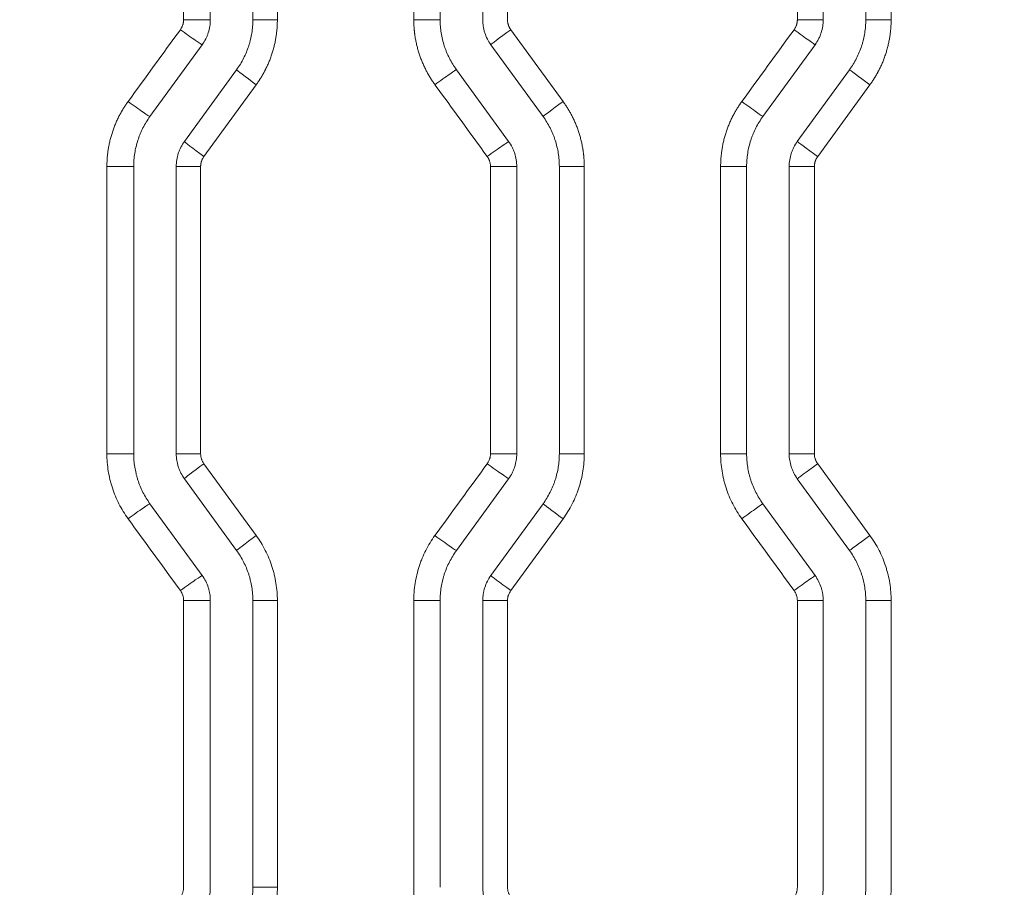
# Model space of a CAD drawing. Header units: millimetres. Extents: x 0 to 594, y 0 to 420.
# Tile 261 of 420: x 268.32 to 274.11, y 334.13 to 339.23. Entities that reach past the tile are written whole.
import ezdxf

# ---------------------------------------------------------------- set-up
doc = ezdxf.new("R2010")
doc.units = ezdxf.units.MM
doc.layers.add('1', color=7, linetype='Continuous', true_color=0xffffff)
doc.styles.add('Arial Unicode MS', font='txt')
doc.dimstyles.get("Standard").update_dxf_attribs({"dimtxt": 0.18, "dimasz": 0.18, "dimexe": 0.18, "dimexo": 0.0625, "dimgap": 0.09, "dimtad": 0, "dimtih": 1, "dimtoh": 1, "dimdec": 4, "dimzin": 0, "dimdsep": 46, "dimtxsty": 'Standard', "dimcen": 0.09, "dimadec": 0, "dimazin": 0, "dimtfac": 1, "dimtdec": 4, "dimtofl": 0, "dimtmove": 0, "dimatfit": 3, "dimfxl": 0, "dimtolj": 1, "dimtzin": 0, "dimarcsym": 0})

# ---------------------------------------------------------------- blocks, each defined once
blk = doc.blocks.new('_U0')
at = {"layer": '1', "color": 18, "lineweight": 13}
for p, q in [((147.6569, 304.1723), (147.6569, 390.192)), ((305.8469, 301.3923), (305.8469, 390.192)), ((147.6569, 388.192), (198.8518, 388.192)), ((305.8469, 388.192), (254.6521, 388.192))]:
    blk.add_line(p, q, dxfattribs=at)
at = {"layer": '1', "color": 18}
for points in [[(147.6569, 388.192), (151.1569, 389.1299), (151.1569, 387.2542)], [(305.8469, 388.192), (302.3469, 387.2542), (302.3469, 389.1299)]]:
    blk.add_solid(points, dxfattribs=at)
at = {"layer": '1', "color": 18, "linetype": 'Continuous', "lineweight": 13, "char_height": 3.5, "attachment_point": 7, "line_spacing_factor": 1.047437, "style": 'Arial Unicode MS'}
for s, insert in [('\\fArial Unicode MS|b0|i0;\\W1.0000;3.16', (200.5373, 385.5562)), ('\\fArial Unicode MS|b0|i0;\\W1.0000;LIFT POINT SPAN', (213.2036, 385.5562))]:
    blk.add_mtext(s, dxfattribs=dict(at, insert=insert))
blk = doc.blocks.new('_U8')
at = {"layer": '1', "color": 18, "lineweight": 13}
for p, q in [((305.8469, 341.6323), (287.0636, 341.6323)), ((289.0636, 341.6323), (289.0636, 254.0957)), ((305.8469, 301.3923), (287.0636, 301.3923)), ((289.0636, 254.0957), (284.0636, 254.0957))]:
    blk.add_line(p, q, dxfattribs=at)
at = {"layer": '1', "color": 18}
for points in [[(289.0636, 341.6323), (290.0014, 338.1323), (288.1258, 338.1323)], [(289.0636, 301.3923), (288.1258, 304.8923), (290.0014, 304.8923)]]:
    blk.add_solid(points, dxfattribs=at)
at = {"layer": '1', "color": 18, "linetype": 'Continuous', "lineweight": 13, "char_height": 3.5, "attachment_point": 7, "line_spacing_factor": 1.047437, "style": 'Arial Unicode MS'}
for s, insert in [('\\fArial Unicode MS|b0|i0;\\W1.0000;0.8', (259.842, 251.4599)), ('\\fArial Unicode MS|b0|i0;\\W1.0000;CTRS', (269.7891, 251.4599)), ('\\fArial Unicode MS|b0|i0;\\W1.0000;AFT LIFT POINTS', (259.842, 244.3979))]:
    blk.add_mtext(s, dxfattribs=dict(at, insert=insert))

msp = doc.modelspace()

# ---------------------------------------------------------------- linework, layer by layer
at = {"layer": '1', "color": 155, "linetype": 'Continuous', "lineweight": 13}
for p, q in [((269.2847, 339.2301), (269.2847, 340.9152)), ((269.4415, 339.2301), (269.4415, 340.9152)), ((269.6915, 339.2301), (269.6915, 340.9152)), ((269.8353, 340.9152), (269.8353, 339.2301)), ((270.6365, 339.2301), (270.6365, 340.9152)), ((270.7915, 339.2301), (270.7915, 340.9152)), ((271.0415, 339.2301), (271.0415, 340.9152)), ((271.1872, 340.9152), (271.1872, 339.2301)), ((272.8895, 339.2301), (272.8895, 340.9152)), ((273.0415, 339.2301), (273.0415, 340.9152)), ((273.2915, 339.2301), (273.2915, 340.9152)), ((273.4403, 340.9152), (273.4403, 339.2301)), ((269.2847, 339.2301), (269.4415, 339.2301)), ((269.8353, 339.2301), (269.6915, 339.2301)), ((270.6365, 339.2301), (270.7915, 339.2301)), ((272.8895, 339.2301), (273.0415, 339.2301)), ((273.4403, 339.2301), (273.2915, 339.2301)), ((271.2063, 339.1714), (271.5135, 338.7491)), ((269.087, 338.661), (269.3938, 339.0832)), ((271.396, 338.661), (271.0893, 339.0832)), ((272.687, 338.661), (272.9938, 339.0832)), ((269.2893, 338.514), (269.596, 338.9362)), ((271.1938, 338.514), (270.887, 338.9362)), ((272.8893, 338.514), (273.196, 338.9362)), ((269.711, 338.8481), (269.4039, 338.4259)), ((273.316, 338.8481), (273.0088, 338.4259)), ((268.8342, 338.3671), (268.9915, 338.3671)), ((268.8342, 336.6795), (268.8342, 338.3671)), ((268.9915, 336.6795), (268.9915, 338.3671)), ((269.2415, 336.6795), (269.2415, 338.3671)), ((269.3847, 338.3671), (269.2415, 338.3671)), ((269.3847, 338.3671), (269.3847, 336.6795)), ((271.0871, 338.3671), (271.2415, 338.3671)), ((271.0871, 336.6795), (271.0871, 338.3671)), ((271.2415, 336.6795), (271.2415, 338.3671)), ((271.4915, 336.6795), (271.4915, 338.3671)), ((271.6378, 338.3671), (271.4915, 338.3671)), ((271.6378, 338.3671), (271.6378, 336.6795)), ((272.4389, 338.3671), (272.5915, 338.3671)), ((272.4389, 336.6795), (272.4389, 338.3671)), ((272.5915, 336.6795), (272.5915, 338.3671)), ((272.8415, 336.6795), (272.8415, 338.3671)), ((272.9897, 338.3671), (272.8415, 338.3671)), ((272.9897, 338.3671), (272.9897, 336.6795)), ((268.9915, 336.6795), (268.8342, 336.6795)), ((269.2415, 336.6795), (269.3847, 336.6795)), ((271.2415, 336.6795), (271.0871, 336.6795)), ((271.4915, 336.6795), (271.6378, 336.6795)), ((272.5915, 336.6795), (272.4389, 336.6795)), ((272.8415, 336.6795), (272.9897, 336.6795)), ((269.4039, 336.6208), (269.711, 336.1985)), ((273.0088, 336.6208), (273.316, 336.1985)), ((269.596, 336.1104), (269.2893, 336.5326)), ((270.887, 336.1104), (271.1938, 336.5326)), ((273.196, 336.1104), (272.8893, 336.5326)), ((269.3938, 335.9634), (269.087, 336.3856)), ((271.0893, 335.9634), (271.396, 336.3856)), ((272.9938, 335.9634), (272.687, 336.3856)), ((271.5135, 336.2975), (271.2063, 335.8753)), ((269.4415, 335.8165), (269.2847, 335.8165)), ((269.2847, 334.1314), (269.2847, 335.8165)), ((269.4415, 334.1314), (269.4415, 335.8165)), ((269.6915, 334.1314), (269.6915, 335.8165)), ((269.6915, 335.8165), (269.8353, 335.8165)), ((269.8353, 335.8165), (269.8353, 334.1314)), ((270.7915, 335.8165), (270.6365, 335.8165)), ((270.6365, 334.1314), (270.6365, 335.8165)), ((270.7915, 334.1314), (270.7915, 335.8165)), ((271.0415, 334.1314), (271.0415, 335.8165)), ((271.0415, 335.8165), (271.1872, 335.8165)), ((271.1872, 335.8165), (271.1872, 334.1314)), ((273.0415, 335.8165), (272.8895, 335.8165)), ((272.8895, 334.1314), (272.8895, 335.8165)), ((273.0415, 334.1314), (273.0415, 335.8165)), ((273.2915, 334.1314), (273.2915, 335.8165)), ((273.2915, 335.8165), (273.4403, 335.8165)), ((273.4403, 335.8165), (273.4403, 334.1314)), ((269.6915, 334.1314), (269.8353, 334.1314))]:
    msp.add_line(p, q, dxfattribs=at)
for centre, major_axis, ratio, start_param, end_param in [((269.2726, 339.1714), (-0.1214, 0.0882), 0.027259, 1.533293, 3.104538), ((271.2106, 339.1714), (0.1214, 0.0882), 0.01683, 1.593957, 3.141593), ((272.8724, 339.1714), (-0.1214, 0.0882), 0.007895, 1.55993, 3.131175), ((269.7174, 338.8481), (0.1214, -0.0882), 0.024865, 3.141593, 4.678179), ((270.7657, 338.848), (-0.1214, -0.0882), 0.019223, 3.167596, 4.738841), ((273.3174, 338.8481), (0.1214, -0.0882), 0.005504, 3.141593, 4.704814), ((268.9658, 338.7492), (-0.1214, 0.0882), 0.028911, 1.531023, 3.102268), ((271.5174, 338.7491), (0.1214, 0.0882), 0.01518, 1.591687, 3.141593), ((272.5657, 338.7491), (-0.1214, 0.0882), 0.009544, 1.55766, 3.128906), ((269.4106, 338.4259), (0.1214, -0.0882), 0.026516, 3.141593, 4.675908), ((271.0725, 338.4258), (-0.1214, -0.0882), 0.017573, 3.165327, 4.736572), ((273.0106, 338.4259), (0.1214, -0.0882), 0.007153, 3.141593, 4.702545), ((269.4106, 336.6208), (-0.1214, -0.0882), 0.026516, 4.74887, 6.283185), ((271.0725, 336.6208), (0.1214, -0.0882), 0.017573, 4.688206, 6.259451), ((273.0106, 336.6208), (-0.1214, -0.0882), 0.007153, 4.722233, 6.283185), ((268.9658, 336.2974), (0.1214, 0.0882), 0.028911, 0.039325, 1.61057), ((271.5174, 336.2975), (-0.1214, 0.0882), 0.01518, 0, 1.549905), ((272.5657, 336.2975), (0.1214, 0.0882), 0.009544, 0.012687, 1.583932), ((269.7174, 336.1985), (-0.1214, -0.0882), 0.024865, 4.746599, 6.283185), ((270.7657, 336.1986), (0.1214, -0.0882), 0.019223, 4.685937, 6.257181), ((273.3174, 336.1985), (-0.1214, -0.0882), 0.005504, 4.719964, 6.283185), ((269.2726, 335.8752), (0.1214, 0.0882), 0.027259, 0.037054, 1.608299), ((271.2106, 335.8753), (-0.1214, 0.0882), 0.01683, 0, 1.547636), ((272.8724, 335.8752), (0.1214, 0.0882), 0.007895, 0.010418, 1.581663)]:
    msp.add_ellipse(centre, major_axis=major_axis, ratio=ratio, start_param=start_param, end_param=end_param, dxfattribs=at)
for points, knots in [([(269.2656, 339.1714), (269.2668, 339.1731), (269.2693, 339.1766), (269.2724, 339.182), (269.2753, 339.1876), (269.2778, 339.1933), (269.2796, 339.1984), (269.2809, 339.2026), (269.2818, 339.206), (269.2826, 339.2094), (269.2833, 339.2128), (269.2838, 339.2162), (269.2842, 339.2197), (269.2845, 339.2232), (269.2847, 339.2266), (269.2847, 339.229), (269.2847, 339.2301)], [0, 0, 0, 0, 0.100533, 0.200412, 0.300035, 0.399803, 0.500116, 0.55603, 0.611693, 0.667171, 0.722534, 0.777848, 0.833183, 0.888608, 0.944191, 1, 1, 1, 1]), ([(269.3938, 339.0832), (269.4015, 339.0939), (269.4084, 339.105), (269.4172, 339.1225), (269.42, 339.1284), (269.4237, 339.1375), (269.4249, 339.1406), (269.4272, 339.1468), (269.4283, 339.1499), (269.4334, 339.1655), (269.4364, 339.1782), (269.4405, 339.2039), (269.4415, 339.2169), (269.4415, 339.2301)], [0, 0, 0, 0, 0.25, 0.25, 0.375, 0.375, 0.4375, 0.4375, 0.5, 0.5, 0.75, 0.75, 1, 1, 1, 1]), ([(269.596, 338.9362), (269.6038, 338.9469), (269.6111, 338.9578), (269.6247, 338.9801), (269.6374, 339.0028), (269.6483, 339.0265), (269.6583, 339.0506), (269.6629, 339.0628), (269.668, 339.0785), (269.669, 339.0816), (269.6709, 339.0879), (269.6718, 339.0911), (269.6745, 339.1006), (269.6762, 339.107), (269.6807, 339.1261), (269.6859, 339.1518), (269.6889, 339.1777), (269.691, 339.2038), (269.6915, 339.2169), (269.6915, 339.2301)], [0, 0, 0, 0, 0.125, 0.125, 0.25, 0.375, 0.375, 0.5, 0.5, 0.53125, 0.53125, 0.5625, 0.5625, 0.625, 0.625, 0.75, 0.875, 0.875, 1, 1, 1, 1]), ([(269.8353, 339.2301), (269.8353, 339.2263), (269.8353, 339.2188), (269.835, 339.2074), (269.8345, 339.1961), (269.8338, 339.1847), (269.8329, 339.1734), (269.8318, 339.1621), (269.8305, 339.1508), (269.829, 339.1396), (269.8266, 339.1236), (269.823, 339.1031), (269.8175, 339.0781), (269.811, 339.0533), (269.8035, 339.0289), (269.7952, 339.0048), (269.7859, 338.9811), (269.7756, 338.9578), (269.7673, 338.9407), (269.7616, 338.9296), (269.7588, 338.9243), (269.7559, 338.919), (269.753, 338.9137), (269.7501, 338.9085), (269.7471, 338.9033), (269.7441, 338.8982), (269.741, 338.893), (269.7378, 338.8879), (269.7346, 338.8828), (269.7314, 338.8778), (269.7281, 338.8727), (269.7248, 338.8678), (269.7214, 338.8628), (269.718, 338.8579), (269.7146, 338.8529), (269.7122, 338.8497), (269.711, 338.8481)], [0, 0, 0, 0, 0.027854, 0.055676, 0.083475, 0.11126, 0.139039, 0.166821, 0.194614, 0.222427, 0.250268, 0.312984, 0.375588, 0.438177, 0.50085, 0.563252, 0.625545, 0.687824, 0.750187, 0.764908, 0.77962, 0.794324, 0.809021, 0.823711, 0.838397, 0.85308, 0.867761, 0.882441, 0.897121, 0.911803, 0.926488, 0.941177, 0.955871, 0.970572, 0.985282, 1, 1, 1, 1]), ([(270.7608, 338.848), (270.7586, 338.8511), (270.7542, 338.8573), (270.7478, 338.8667), (270.7415, 338.8761), (270.7354, 338.8857), (270.7294, 338.8954), (270.7237, 338.9051), (270.7181, 338.915), (270.7127, 338.925), (270.7052, 338.9393), (270.6961, 338.9581), (270.6858, 338.9815), (270.6765, 339.0053), (270.6681, 339.0295), (270.6607, 339.0539), (270.6543, 339.0785), (270.6488, 339.1034), (270.6455, 339.1221), (270.6436, 339.1344), (270.6427, 339.1404), (270.6419, 339.1463), (270.6412, 339.1523), (270.6405, 339.1583), (270.6399, 339.1642), (270.6393, 339.1702), (270.6388, 339.1762), (270.6383, 339.1822), (270.6379, 339.1881), (270.6375, 339.1941), (270.6372, 339.2001), (270.637, 339.2061), (270.6368, 339.2121), (270.6366, 339.2181), (270.6365, 339.2241), (270.6365, 339.2281), (270.6365, 339.2301)], [0, 0, 0, 0, 0.027858, 0.055684, 0.083486, 0.111273, 0.139053, 0.166834, 0.194626, 0.222436, 0.250274, 0.313005, 0.375618, 0.43821, 0.50088, 0.563274, 0.625553, 0.687814, 0.750152, 0.764878, 0.779594, 0.794302, 0.809002, 0.823696, 0.838385, 0.85307, 0.867753, 0.882435, 0.897117, 0.9118, 0.926486, 0.941176, 0.955871, 0.970573, 0.985282, 1, 1, 1, 1]), ([(270.887, 338.9362), (270.8792, 338.9469), (270.872, 338.9579), (270.8583, 338.9802), (270.8455, 339.003), (270.8346, 339.0267), (270.8271, 339.0449), (270.8235, 339.054), (270.8202, 339.0633), (270.818, 339.0696), (270.8169, 339.0727), (270.8119, 339.0884), (270.8083, 339.101), (270.8022, 339.1264), (270.7972, 339.152), (270.7941, 339.1778), (270.792, 339.2039), (270.7915, 339.217), (270.7915, 339.2301)], [0, 0, 0, 0, 0.125, 0.125, 0.25, 0.375, 0.375, 0.4375, 0.46875, 0.46875, 0.5, 0.5, 0.625, 0.625, 0.75, 0.875, 0.875, 1, 1, 1, 1]), ([(271.0893, 339.0832), (271.0815, 339.0939), (271.0747, 339.105), (271.0629, 339.1282), (271.0579, 339.1403), (271.0528, 339.1559), (271.0518, 339.159), (271.05, 339.1654), (271.0492, 339.1686), (271.0469, 339.1781), (271.0456, 339.1845), (271.0426, 339.2039), (271.0415, 339.2169), (271.0415, 339.2301)], [0, 0, 0, 0, 0.25, 0.25, 0.5, 0.5, 0.5625, 0.5625, 0.625, 0.625, 0.75, 0.75, 1, 1, 1, 1]), ([(271.1872, 339.2301), (271.1872, 339.228), (271.1873, 339.2238), (271.1879, 339.2176), (271.1889, 339.2114), (271.1903, 339.2052), (271.1918, 339.2001), (271.1932, 339.1959), (271.1945, 339.1926), (271.1959, 339.1894), (271.1973, 339.1862), (271.1989, 339.1832), (271.2006, 339.1801), (271.2024, 339.1771), (271.2043, 339.1742), (271.2056, 339.1723), (271.2063, 339.1714)], [0, 0, 0, 0, 0.100632, 0.200629, 0.300392, 0.400325, 0.500829, 0.556642, 0.612209, 0.667599, 0.722878, 0.778115, 0.833378, 0.888735, 0.944253, 1, 1, 1, 1]), ([(272.8704, 339.1714), (272.8716, 339.1731), (272.874, 339.1765), (272.8772, 339.182), (272.8801, 339.1875), (272.8826, 339.1933), (272.8844, 339.1984), (272.8857, 339.2026), (272.8866, 339.206), (272.8874, 339.2094), (272.8881, 339.2128), (272.8886, 339.2162), (272.889, 339.2197), (272.8893, 339.2232), (272.8895, 339.2266), (272.8895, 339.229), (272.8895, 339.2301)], [0, 0, 0, 0, 0.100618, 0.200592, 0.300321, 0.400208, 0.500653, 0.556501, 0.612099, 0.667515, 0.722818, 0.778074, 0.833352, 0.88872, 0.944247, 1, 1, 1, 1]), ([(272.9938, 339.0832), (273.0015, 339.0939), (273.0084, 339.105), (273.0173, 339.1225), (273.02, 339.1284), (273.0238, 339.1375), (273.0249, 339.1406), (273.0272, 339.1468), (273.0283, 339.1499), (273.0334, 339.1655), (273.0364, 339.1782), (273.0405, 339.2039), (273.0415, 339.2169), (273.0415, 339.2301)], [0, 0, 0, 0, 0.25, 0.25, 0.375, 0.375, 0.4375, 0.4375, 0.5, 0.5, 0.75, 0.75, 1, 1, 1, 1]), ([(273.196, 338.9362), (273.2038, 338.9469), (273.2111, 338.9578), (273.2247, 338.9801), (273.2374, 339.0029), (273.2484, 339.0265), (273.2584, 339.0506), (273.2629, 339.0629), (273.268, 339.0785), (273.269, 339.0816), (273.2709, 339.088), (273.2718, 339.0911), (273.2745, 339.1006), (273.2762, 339.107), (273.2808, 339.1261), (273.2859, 339.1518), (273.2889, 339.1777), (273.291, 339.2038), (273.2915, 339.2169), (273.2915, 339.2301)], [0, 0, 0, 0, 0.125, 0.125, 0.25, 0.375, 0.375, 0.5, 0.5, 0.53125, 0.53125, 0.5625, 0.5625, 0.625, 0.625, 0.75, 0.875, 0.875, 1, 1, 1, 1]), ([(273.4403, 339.2301), (273.4403, 339.2263), (273.4402, 339.2188), (273.4399, 339.2074), (273.4394, 339.1961), (273.4387, 339.1847), (273.4378, 339.1734), (273.4367, 339.1621), (273.4355, 339.1508), (273.434, 339.1396), (273.4316, 339.1236), (273.4279, 339.1031), (273.4224, 339.0781), (273.4159, 339.0534), (273.4085, 339.0289), (273.4001, 339.0048), (273.3908, 338.9811), (273.3806, 338.9578), (273.3723, 338.9407), (273.3665, 338.9296), (273.3637, 338.9243), (273.3609, 338.919), (273.358, 338.9138), (273.355, 338.9085), (273.352, 338.9033), (273.349, 338.8982), (273.3459, 338.893), (273.3428, 338.8879), (273.3396, 338.8828), (273.3364, 338.8778), (273.3331, 338.8728), (273.3298, 338.8678), (273.3264, 338.8628), (273.323, 338.8579), (273.3195, 338.8529), (273.3171, 338.8497), (273.316, 338.8481)], [0, 0, 0, 0, 0.027854, 0.055676, 0.083476, 0.111261, 0.139041, 0.166823, 0.194616, 0.222429, 0.250271, 0.312989, 0.375594, 0.438184, 0.500856, 0.563259, 0.625551, 0.687829, 0.750188, 0.76491, 0.779623, 0.794327, 0.809024, 0.823715, 0.838401, 0.853084, 0.867765, 0.882445, 0.897125, 0.911806, 0.926491, 0.94118, 0.955873, 0.970574, 0.985282, 1, 1, 1, 1]), ([(268.8342, 338.3671), (268.8342, 338.3709), (268.8342, 338.3785), (268.8345, 338.3898), (268.835, 338.4012), (268.8357, 338.4125), (268.8366, 338.4238), (268.8377, 338.4351), (268.839, 338.4464), (268.8405, 338.4577), (268.8429, 338.4736), (268.8465, 338.4941), (268.852, 338.5191), (268.8585, 338.5439), (268.866, 338.5683), (268.8743, 338.5924), (268.8836, 338.6162), (268.8939, 338.6395), (268.9022, 338.6566), (268.9079, 338.6677), (268.9107, 338.673), (268.9136, 338.6783), (268.9165, 338.6835), (268.9194, 338.6888), (268.9224, 338.6939), (268.9254, 338.6991), (268.9285, 338.7043), (268.9317, 338.7094), (268.9349, 338.7145), (268.9381, 338.7195), (268.9414, 338.7245), (268.9447, 338.7295), (268.9481, 338.7345), (268.9515, 338.7394), (268.955, 338.7443), (268.9573, 338.7476), (268.9585, 338.7492)], [0, 0, 0, 0, 0.027849, 0.055666, 0.08346, 0.11124, 0.139015, 0.166792, 0.19458, 0.222388, 0.250225, 0.312922, 0.375508, 0.438079, 0.500733, 0.563158, 0.625473, 0.687776, 0.750162, 0.764885, 0.779598, 0.794303, 0.809001, 0.823693, 0.838381, 0.853065, 0.867747, 0.882428, 0.89711, 0.911794, 0.92648, 0.94117, 0.955867, 0.970569, 0.98528, 1, 1, 1, 1]), ([(271.5135, 338.7491), (271.5157, 338.7461), (271.5201, 338.7399), (271.5266, 338.7305), (271.5329, 338.7211), (271.539, 338.7115), (271.5449, 338.7018), (271.5507, 338.6921), (271.5563, 338.6822), (271.5617, 338.6722), (271.5691, 338.6579), (271.5782, 338.6391), (271.5885, 338.6157), (271.5978, 338.5919), (271.6062, 338.5677), (271.6136, 338.5433), (271.62, 338.5187), (271.6255, 338.4938), (271.6288, 338.4751), (271.6307, 338.4628), (271.6316, 338.4568), (271.6324, 338.4509), (271.6331, 338.4449), (271.6338, 338.4389), (271.6345, 338.433), (271.6351, 338.427), (271.6356, 338.421), (271.6361, 338.415), (271.6365, 338.4091), (271.6368, 338.4031), (271.6371, 338.3971), (271.6374, 338.3911), (271.6376, 338.3851), (271.6377, 338.3791), (271.6378, 338.3731), (271.6378, 338.3691), (271.6378, 338.3671)], [0, 0, 0, 0, 0.027857, 0.055682, 0.083483, 0.111269, 0.139049, 0.16683, 0.194622, 0.222433, 0.250271, 0.312995, 0.375602, 0.438189, 0.500854, 0.563264, 0.625559, 0.687835, 0.750188, 0.764912, 0.779626, 0.794332, 0.80903, 0.823721, 0.838408, 0.853091, 0.867772, 0.882452, 0.897132, 0.911813, 0.926497, 0.941185, 0.955878, 0.970577, 0.985284, 1, 1, 1, 1]), ([(272.4389, 338.3671), (272.439, 338.3709), (272.439, 338.3784), (272.4393, 338.3898), (272.4398, 338.4012), (272.4405, 338.4125), (272.4414, 338.4238), (272.4425, 338.4351), (272.4438, 338.4464), (272.4452, 338.4576), (272.4476, 338.4736), (272.4513, 338.4941), (272.4568, 338.5191), (272.4633, 338.5439), (272.4707, 338.5683), (272.4791, 338.5924), (272.4884, 338.6161), (272.4986, 338.6394), (272.5069, 338.6565), (272.5127, 338.6676), (272.5155, 338.6729), (272.5183, 338.6782), (272.5212, 338.6835), (272.5242, 338.6887), (272.5272, 338.6939), (272.5302, 338.6991), (272.5333, 338.7042), (272.5364, 338.7093), (272.5396, 338.7144), (272.5429, 338.7194), (272.5461, 338.7245), (272.5495, 338.7295), (272.5528, 338.7344), (272.5563, 338.7394), (272.5597, 338.7443), (272.5621, 338.7475), (272.5632, 338.7491)], [0, 0, 0, 0, 0.027852, 0.055673, 0.083471, 0.111255, 0.139033, 0.166813, 0.194605, 0.222417, 0.250257, 0.312969, 0.375568, 0.438153, 0.500819, 0.563229, 0.625528, 0.687814, 0.75018, 0.764903, 0.779616, 0.794321, 0.809018, 0.823709, 0.838396, 0.853079, 0.86776, 0.882441, 0.897121, 0.911803, 0.926488, 0.941177, 0.955872, 0.970573, 0.985282, 1, 1, 1, 1]), ([(268.9915, 338.3671), (268.9915, 338.3803), (268.992, 338.3934), (268.9941, 338.4195), (268.9972, 338.4454), (269.0022, 338.4709), (269.0083, 338.4963), (269.0119, 338.509), (269.017, 338.5246), (269.018, 338.5278), (269.0202, 338.534), (269.0235, 338.5433), (269.0271, 338.5524), (269.0346, 338.5706), (269.0456, 338.5943), (269.0583, 338.6171), (269.072, 338.6394), (269.0793, 338.6503), (269.087, 338.661)], [0, 0, 0, 0, 0.125, 0.125, 0.25, 0.375, 0.375, 0.5, 0.5, 0.53125, 0.53125, 0.5625, 0.625, 0.625, 0.75, 0.875, 0.875, 1, 1, 1, 1]), ([(271.4915, 338.3671), (271.4915, 338.3803), (271.491, 338.3934), (271.4889, 338.4194), (271.4859, 338.4453), (271.4808, 338.4709), (271.4747, 338.4962), (271.4712, 338.5088), (271.4661, 338.5245), (271.4651, 338.5276), (271.4629, 338.5338), (271.4618, 338.5369), (271.4584, 338.5462), (271.456, 338.5523), (271.4485, 338.5705), (271.4375, 338.5942), (271.4247, 338.617), (271.4111, 338.6394), (271.4038, 338.6503), (271.396, 338.661)], [0, 0, 0, 0, 0.125, 0.125, 0.25, 0.375, 0.375, 0.5, 0.5, 0.53125, 0.53125, 0.5625, 0.5625, 0.625, 0.625, 0.75, 0.875, 0.875, 1, 1, 1, 1]), ([(272.5915, 338.3671), (272.5915, 338.3803), (272.592, 338.3934), (272.5941, 338.4195), (272.5972, 338.4453), (272.6022, 338.4709), (272.6083, 338.4963), (272.6119, 338.5089), (272.617, 338.5246), (272.618, 338.5277), (272.6202, 338.534), (272.6235, 338.5433), (272.6271, 338.5524), (272.6346, 338.5706), (272.6455, 338.5943), (272.6583, 338.6171), (272.672, 338.6394), (272.6793, 338.6503), (272.687, 338.661)], [0, 0, 0, 0, 0.125, 0.125, 0.25, 0.375, 0.375, 0.5, 0.5, 0.53125, 0.53125, 0.5625, 0.625, 0.625, 0.75, 0.875, 0.875, 1, 1, 1, 1]), ([(269.2415, 338.3671), (269.2415, 338.3803), (269.2426, 338.3933), (269.2466, 338.419), (269.2497, 338.4317), (269.2547, 338.4473), (269.2558, 338.4505), (269.2581, 338.4566), (269.2593, 338.4597), (269.263, 338.4688), (269.2658, 338.4747), (269.2747, 338.4922), (269.2815, 338.5033), (269.2893, 338.514)], [0, 0, 0, 0, 0.25, 0.25, 0.5, 0.5, 0.5625, 0.5625, 0.625, 0.625, 0.75, 0.75, 1, 1, 1, 1]), ([(271.2415, 338.3671), (271.2415, 338.3803), (271.2405, 338.3933), (271.2364, 338.4191), (271.2334, 338.4318), (271.2283, 338.4475), (271.2272, 338.4506), (271.2249, 338.4568), (271.2237, 338.4598), (271.2199, 338.4689), (271.2172, 338.4748), (271.2083, 338.4923), (271.2015, 338.5034), (271.1938, 338.514)], [0, 0, 0, 0, 0.25, 0.25, 0.5, 0.5, 0.5625, 0.5625, 0.625, 0.625, 0.75, 0.75, 1, 1, 1, 1]), ([(272.8415, 338.3671), (272.8415, 338.3803), (272.8426, 338.3933), (272.8466, 338.419), (272.8497, 338.4317), (272.8547, 338.4473), (272.8558, 338.4505), (272.8581, 338.4566), (272.8593, 338.4597), (272.863, 338.4688), (272.8658, 338.4747), (272.8747, 338.4922), (272.8815, 338.5033), (272.8893, 338.514)], [0, 0, 0, 0, 0.25, 0.25, 0.5, 0.5, 0.5625, 0.5625, 0.625, 0.625, 0.75, 0.75, 1, 1, 1, 1]), ([(269.4039, 338.4259), (269.4026, 338.4241), (269.4002, 338.4207), (269.397, 338.4153), (269.3942, 338.4097), (269.3917, 338.4039), (269.3899, 338.3988), (269.3886, 338.3946), (269.3877, 338.3912), (269.3869, 338.3878), (269.3862, 338.3844), (269.3857, 338.381), (269.3853, 338.3775), (269.385, 338.3741), (269.3848, 338.3706), (269.3847, 338.3682), (269.3847, 338.3671)], [0, 0, 0, 0, 0.100662, 0.200675, 0.300438, 0.400354, 0.500825, 0.556656, 0.612237, 0.667635, 0.722919, 0.778155, 0.833414, 0.888762, 0.944268, 1, 1, 1, 1]), ([(271.0871, 338.3671), (271.0871, 338.3692), (271.087, 338.3734), (271.0864, 338.3797), (271.0854, 338.3859), (271.084, 338.392), (271.0825, 338.3971), (271.0811, 338.4013), (271.0798, 338.4046), (271.0785, 338.4078), (271.077, 338.411), (271.0754, 338.414), (271.0737, 338.4171), (271.0719, 338.4201), (271.07, 338.423), (271.0687, 338.4249), (271.068, 338.4258)], [0, 0, 0, 0, 0.100645, 0.200655, 0.300433, 0.400383, 0.500906, 0.556705, 0.612261, 0.66764, 0.72291, 0.778139, 0.833394, 0.888745, 0.944258, 1, 1, 1, 1]), ([(273.0088, 338.4259), (273.0076, 338.4241), (273.0052, 338.4207), (273.002, 338.4153), (272.9991, 338.4097), (272.9966, 338.4039), (272.9948, 338.3988), (272.9935, 338.3946), (272.9926, 338.3912), (272.9918, 338.3878), (272.9912, 338.3844), (272.9906, 338.381), (272.9902, 338.3775), (272.9899, 338.3741), (272.9897, 338.3706), (272.9897, 338.3682), (272.9897, 338.3671)], [0, 0, 0, 0, 0.100654, 0.200663, 0.300427, 0.40035, 0.500832, 0.556659, 0.612238, 0.667634, 0.722917, 0.778153, 0.833411, 0.88876, 0.944267, 1, 1, 1, 1]), ([(268.9585, 336.2974), (268.9484, 336.3113), (268.9389, 336.3255), (268.9211, 336.3544), (268.9046, 336.384), (268.8904, 336.4147), (268.8773, 336.4461), (268.8714, 336.462), (268.8648, 336.4824), (268.8635, 336.4865), (268.861, 336.4947), (268.8598, 336.4988), (268.8563, 336.5111), (268.8542, 336.5194), (268.8482, 336.5443), (268.8415, 336.5776), (268.8375, 336.6114), (268.8348, 336.6453), (268.8342, 336.6624), (268.8342, 336.6795)], [0, 0, 0, 0, 0.125, 0.125, 0.25, 0.375, 0.375, 0.5, 0.5, 0.53125, 0.53125, 0.5625, 0.5625, 0.625, 0.625, 0.75, 0.875, 0.875, 1, 1, 1, 1]), ([(269.087, 336.3856), (269.0793, 336.3963), (269.072, 336.4072), (269.0583, 336.4295), (269.0456, 336.4523), (269.0347, 336.4759), (269.0247, 336.5001), (269.0201, 336.5124), (269.015, 336.528), (269.014, 336.5312), (269.0121, 336.5375), (269.0093, 336.547), (269.0069, 336.5565), (269.0023, 336.5756), (268.9972, 336.6012), (268.9941, 336.6271), (268.992, 336.6532), (268.9915, 336.6663), (268.9915, 336.6795)], [0, 0, 0, 0, 0.125, 0.125, 0.25, 0.375, 0.375, 0.5, 0.5, 0.53125, 0.53125, 0.5625, 0.625, 0.625, 0.75, 0.875, 0.875, 1, 1, 1, 1]), ([(269.2893, 336.5326), (269.2815, 336.5433), (269.2747, 336.5544), (269.2658, 336.5719), (269.263, 336.5778), (269.2593, 336.5869), (269.2581, 336.59), (269.2558, 336.5962), (269.2547, 336.5993), (269.2497, 336.6149), (269.2466, 336.6276), (269.2426, 336.6533), (269.2415, 336.6663), (269.2415, 336.6795)], [0, 0, 0, 0, 0.25, 0.25, 0.375, 0.375, 0.4375, 0.4375, 0.5, 0.5, 0.75, 0.75, 1, 1, 1, 1]), ([(269.3847, 336.6795), (269.3847, 336.6743), (269.3851, 336.669), (269.3868, 336.6588), (269.388, 336.6537), (269.39, 336.6474), (269.3905, 336.6462), (269.3914, 336.6437), (269.3928, 336.64), (269.3945, 336.6365), (269.398, 336.6295), (269.4007, 336.625), (269.4039, 336.6208)], [0, 0, 0, 0, 0.25, 0.25, 0.5, 0.5, 0.5625, 0.5625, 0.625, 0.75, 0.75, 1, 1, 1, 1]), ([(271.068, 336.6208), (271.0688, 336.6218), (271.0695, 336.6229), (271.071, 336.6251), (271.0731, 336.6284), (271.075, 336.6318), (271.0786, 336.6388), (271.0806, 336.6436), (271.0826, 336.6498), (271.083, 336.6511), (271.0837, 336.6536), (271.0847, 336.6574), (271.0855, 336.6613), (271.0867, 336.669), (271.0871, 336.6743), (271.0871, 336.6795)], [0, 0, 0, 0, 0.0625, 0.0625, 0.125, 0.25, 0.25, 0.5, 0.5, 0.5625, 0.5625, 0.625, 0.75, 0.75, 1, 1, 1, 1]), ([(271.1938, 336.5326), (271.2015, 336.5433), (271.2084, 336.5544), (271.2172, 336.5719), (271.22, 336.5778), (271.2238, 336.5869), (271.2249, 336.59), (271.2272, 336.5962), (271.2283, 336.5993), (271.2334, 336.6149), (271.2364, 336.6276), (271.2405, 336.6533), (271.2415, 336.6663), (271.2415, 336.6795)], [0, 0, 0, 0, 0.25, 0.25, 0.375, 0.375, 0.4375, 0.4375, 0.5, 0.5, 0.75, 0.75, 1, 1, 1, 1]), ([(271.396, 336.3856), (271.4038, 336.3963), (271.4111, 336.4072), (271.4247, 336.4296), (271.4375, 336.4524), (271.4485, 336.4761), (271.456, 336.4943), (271.4584, 336.5004), (271.4618, 336.5097), (271.4629, 336.5128), (271.4651, 336.519), (271.4661, 336.5221), (271.4712, 336.5378), (271.4747, 336.5504), (271.4808, 336.5758), (271.4859, 336.6013), (271.4889, 336.6272), (271.491, 336.6532), (271.4915, 336.6663), (271.4915, 336.6795)], [0, 0, 0, 0, 0.125, 0.125, 0.25, 0.375, 0.375, 0.4375, 0.4375, 0.46875, 0.46875, 0.5, 0.5, 0.625, 0.625, 0.75, 0.875, 0.875, 1, 1, 1, 1]), ([(271.6378, 336.6795), (271.6378, 336.6624), (271.6371, 336.6453), (271.6345, 336.6115), (271.6305, 336.5778), (271.6239, 336.5446), (271.6159, 336.5116), (271.6113, 336.4952), (271.6047, 336.4749), (271.6034, 336.4709), (271.6006, 336.4628), (271.5991, 336.4587), (271.5947, 336.4467), (271.5916, 336.4387), (271.5818, 336.4151), (271.5675, 336.3842), (271.5509, 336.3546), (271.5331, 336.3256), (271.5236, 336.3114), (271.5135, 336.2975)], [0, 0, 0, 0, 0.125, 0.125, 0.25, 0.375, 0.375, 0.5, 0.5, 0.53125, 0.53125, 0.5625, 0.5625, 0.625, 0.625, 0.75, 0.875, 0.875, 1, 1, 1, 1]), ([(272.5632, 336.2975), (272.5531, 336.3113), (272.5437, 336.3255), (272.5259, 336.3545), (272.5093, 336.3841), (272.4951, 336.4148), (272.4821, 336.4461), (272.4762, 336.4621), (272.4696, 336.4824), (272.4683, 336.4865), (272.4658, 336.4947), (272.4646, 336.4988), (272.4611, 336.5112), (272.4589, 336.5194), (272.4529, 336.5443), (272.4463, 336.5776), (272.4423, 336.6114), (272.4396, 336.6453), (272.4389, 336.6624), (272.4389, 336.6795)], [0, 0, 0, 0, 0.125, 0.125, 0.25, 0.375, 0.375, 0.5, 0.5, 0.53125, 0.53125, 0.5625, 0.5625, 0.625, 0.625, 0.75, 0.875, 0.875, 1, 1, 1, 1]), ([(272.687, 336.3856), (272.6793, 336.3963), (272.672, 336.4072), (272.6583, 336.4295), (272.6456, 336.4523), (272.6347, 336.476), (272.6246, 336.5001), (272.6201, 336.5124), (272.615, 336.5281), (272.614, 336.5312), (272.6121, 336.5375), (272.6093, 336.547), (272.6068, 336.5565), (272.6023, 336.5756), (272.5972, 336.6012), (272.5941, 336.6271), (272.592, 336.6532), (272.5915, 336.6663), (272.5915, 336.6795)], [0, 0, 0, 0, 0.125, 0.125, 0.25, 0.375, 0.375, 0.5, 0.5, 0.53125, 0.53125, 0.5625, 0.625, 0.625, 0.75, 0.875, 0.875, 1, 1, 1, 1]), ([(272.8893, 336.5326), (272.8815, 336.5433), (272.8747, 336.5544), (272.8658, 336.5719), (272.863, 336.5778), (272.8593, 336.5869), (272.8581, 336.59), (272.8558, 336.5962), (272.8547, 336.5993), (272.8497, 336.6149), (272.8466, 336.6276), (272.8426, 336.6533), (272.8415, 336.6663), (272.8415, 336.6795)], [0, 0, 0, 0, 0.25, 0.25, 0.375, 0.375, 0.4375, 0.4375, 0.5, 0.5, 0.75, 0.75, 1, 1, 1, 1]), ([(272.9897, 336.6795), (272.9897, 336.6743), (272.9901, 336.669), (272.9917, 336.6588), (272.9929, 336.6537), (272.995, 336.6474), (272.9954, 336.6462), (272.9963, 336.6437), (272.9977, 336.64), (272.9994, 336.6365), (273.0029, 336.6295), (273.0057, 336.625), (273.0088, 336.6208)], [0, 0, 0, 0, 0.25, 0.25, 0.5, 0.5, 0.5625, 0.5625, 0.625, 0.75, 0.75, 1, 1, 1, 1]), ([(269.711, 336.1985), (269.7211, 336.1847), (269.7306, 336.1705), (269.7484, 336.1415), (269.7649, 336.112), (269.7791, 336.0812), (269.7922, 336.0499), (269.7981, 336.034), (269.8047, 336.0136), (269.806, 336.0096), (269.8085, 336.0014), (269.8097, 335.9972), (269.8132, 335.9849), (269.8153, 335.9766), (269.8213, 335.9517), (269.828, 335.9184), (269.832, 335.8846), (269.8347, 335.8507), (269.8353, 335.8336), (269.8353, 335.8165)], [0, 0, 0, 0, 0.125, 0.125, 0.25, 0.375, 0.375, 0.5, 0.5, 0.53125, 0.53125, 0.5625, 0.5625, 0.625, 0.625, 0.75, 0.875, 0.875, 1, 1, 1, 1]), ([(270.6365, 335.8165), (270.6365, 335.8208), (270.6366, 335.8251), (270.6367, 335.8336), (270.6371, 335.8464), (270.6379, 335.8592), (270.6399, 335.8846), (270.6439, 335.9182), (270.6505, 335.9514), (270.6584, 335.9844), (270.663, 336.0008), (270.6696, 336.0211), (270.671, 336.0252), (270.6738, 336.0333), (270.6752, 336.0373), (270.6797, 336.0494), (270.6828, 336.0573), (270.6926, 336.0809), (270.7068, 336.1118), (270.7235, 336.1415), (270.7412, 336.1705), (270.7507, 336.1847), (270.7608, 336.1986)], [0, 0, 0, 0, 0.03125, 0.03125, 0.0625, 0.125, 0.125, 0.25, 0.375, 0.375, 0.5, 0.5, 0.53125, 0.53125, 0.5625, 0.5625, 0.625, 0.625, 0.75, 0.875, 0.875, 1, 1, 1, 1]), ([(273.316, 336.1985), (273.3261, 336.1847), (273.3356, 336.1705), (273.3533, 336.1415), (273.3699, 336.112), (273.3841, 336.0812), (273.3971, 336.0499), (273.403, 336.034), (273.4096, 336.0136), (273.4109, 336.0095), (273.4134, 336.0013), (273.4146, 335.9972), (273.4181, 335.9849), (273.4203, 335.9766), (273.4263, 335.9517), (273.4329, 335.9184), (273.4369, 335.8846), (273.4396, 335.8507), (273.4403, 335.8336), (273.4403, 335.8165)], [0, 0, 0, 0, 0.125, 0.125, 0.25, 0.375, 0.375, 0.5, 0.5, 0.53125, 0.53125, 0.5625, 0.5625, 0.625, 0.625, 0.75, 0.875, 0.875, 1, 1, 1, 1]), ([(269.6915, 335.8165), (269.6915, 335.8297), (269.691, 335.8428), (269.6889, 335.8689), (269.6859, 335.8949), (269.6807, 335.9205), (269.6762, 335.9396), (269.6745, 335.946), (269.6718, 335.9555), (269.6709, 335.9587), (269.669, 335.965), (269.668, 335.9681), (269.6629, 335.9838), (269.6583, 335.996), (269.6483, 336.0201), (269.6374, 336.0438), (269.6247, 336.0665), (269.6111, 336.0888), (269.6038, 336.0997), (269.596, 336.1104)], [0, 0, 0, 0, 0.125, 0.125, 0.25, 0.375, 0.375, 0.4375, 0.4375, 0.46875, 0.46875, 0.5, 0.5, 0.625, 0.625, 0.75, 0.875, 0.875, 1, 1, 1, 1]), ([(270.7915, 335.8165), (270.7915, 335.8297), (270.792, 335.8428), (270.7941, 335.8689), (270.7972, 335.8948), (270.8023, 335.9205), (270.8069, 335.9396), (270.8094, 335.9491), (270.8121, 335.9586), (270.814, 335.9649), (270.815, 335.9681), (270.8201, 335.9837), (270.8247, 335.996), (270.8347, 336.0201), (270.8456, 336.0438), (270.8583, 336.0665), (270.872, 336.0888), (270.8793, 336.0997), (270.887, 336.1104)], [0, 0, 0, 0, 0.125, 0.125, 0.25, 0.375, 0.375, 0.4375, 0.46875, 0.46875, 0.5, 0.5, 0.625, 0.625, 0.75, 0.875, 0.875, 1, 1, 1, 1]), ([(273.2915, 335.8165), (273.2915, 335.8297), (273.291, 335.8428), (273.2889, 335.8689), (273.2859, 335.8948), (273.2808, 335.9205), (273.2762, 335.9396), (273.2745, 335.946), (273.2718, 335.9555), (273.2709, 335.9587), (273.269, 335.965), (273.268, 335.9681), (273.2629, 335.9837), (273.2584, 335.996), (273.2484, 336.0201), (273.2374, 336.0438), (273.2247, 336.0665), (273.2111, 336.0888), (273.2038, 336.0997), (273.196, 336.1104)], [0, 0, 0, 0, 0.125, 0.125, 0.25, 0.375, 0.375, 0.4375, 0.4375, 0.46875, 0.46875, 0.5, 0.5, 0.625, 0.625, 0.75, 0.875, 0.875, 1, 1, 1, 1]), ([(269.4415, 335.8165), (269.4415, 335.8297), (269.4405, 335.8427), (269.4374, 335.8621), (269.4361, 335.8685), (269.4338, 335.8781), (269.433, 335.8812), (269.4312, 335.8876), (269.4303, 335.8907), (269.4252, 335.9064), (269.4202, 335.9184), (269.4083, 335.9416), (269.4015, 335.9527), (269.3938, 335.9634)], [0, 0, 0, 0, 0.25, 0.25, 0.375, 0.375, 0.4375, 0.4375, 0.5, 0.5, 0.75, 0.75, 1, 1, 1, 1]), ([(271.0415, 335.8165), (271.0415, 335.8297), (271.0426, 335.8427), (271.0456, 335.8621), (271.0469, 335.8685), (271.0492, 335.8781), (271.05, 335.8812), (271.0518, 335.8876), (271.0528, 335.8907), (271.0579, 335.9064), (271.0629, 335.9184), (271.0747, 335.9416), (271.0815, 335.9527), (271.0893, 335.9634)], [0, 0, 0, 0, 0.25, 0.25, 0.375, 0.375, 0.4375, 0.4375, 0.5, 0.5, 0.75, 0.75, 1, 1, 1, 1]), ([(273.0415, 335.8165), (273.0415, 335.8297), (273.0405, 335.8427), (273.0374, 335.8621), (273.0361, 335.8685), (273.0338, 335.8781), (273.033, 335.8812), (273.0312, 335.8876), (273.0303, 335.8907), (273.0252, 335.9064), (273.0202, 335.9184), (273.0083, 335.9416), (273.0015, 335.9527), (272.9938, 335.9634)], [0, 0, 0, 0, 0.25, 0.25, 0.375, 0.375, 0.4375, 0.4375, 0.5, 0.5, 0.75, 0.75, 1, 1, 1, 1]), ([(269.2847, 335.8165), (269.2847, 335.8218), (269.2839, 335.8322), (269.2815, 335.8423), (269.279, 335.8499), (269.2781, 335.8523), (269.2761, 335.8571), (269.275, 335.8595), (269.2715, 335.8665), (269.2687, 335.8709), (269.2656, 335.8752)], [0, 0, 0, 0, 0.25, 0.5, 0.5, 0.625, 0.625, 0.75, 0.75, 1, 1, 1, 1]), ([(271.2063, 335.8753), (271.2032, 335.871), (271.2005, 335.8665), (271.1958, 335.8573), (271.1937, 335.8524), (271.1917, 335.8462), (271.1913, 335.8449), (271.1906, 335.8424), (271.1896, 335.8386), (271.1888, 335.8347), (271.1876, 335.827), (271.1872, 335.8218), (271.1872, 335.8165)], [0, 0, 0, 0, 0.25, 0.25, 0.5, 0.5, 0.5625, 0.5625, 0.625, 0.75, 0.75, 1, 1, 1, 1]), ([(272.8895, 335.8165), (272.8895, 335.8218), (272.8891, 335.827), (272.8875, 335.8373), (272.8863, 335.8423), (272.8842, 335.8486), (272.8838, 335.8498), (272.8829, 335.8523), (272.8815, 335.856), (272.8798, 335.8595), (272.8763, 335.8665), (272.8735, 335.871), (272.8704, 335.8752)], [0, 0, 0, 0, 0.25, 0.25, 0.5, 0.5, 0.5625, 0.5625, 0.625, 0.75, 0.75, 1, 1, 1, 1]), ([(269.2656, 334.0727), (269.2664, 334.0737), (269.2672, 334.0748), (269.2686, 334.077), (269.2707, 334.0803), (269.2727, 334.0837), (269.2762, 334.0907), (269.2782, 334.0955), (269.2806, 334.103), (269.2814, 334.1055), (269.2826, 334.1106), (269.2831, 334.1132), (269.2843, 334.1209), (269.2847, 334.1261), (269.2847, 334.1314)], [0, 0, 0, 0, 0.0625, 0.0625, 0.125, 0.25, 0.25, 0.5, 0.5, 0.625, 0.625, 0.75, 0.75, 1, 1, 1, 1]), ([(269.3938, 333.9844), (269.4015, 333.9951), (269.4084, 334.0063), (269.4172, 334.0237), (269.42, 334.0297), (269.4237, 334.0388), (269.4249, 334.0418), (269.4272, 334.048), (269.4283, 334.0511), (269.4334, 334.0668), (269.4364, 334.0795), (269.4405, 334.1052), (269.4415, 334.1182), (269.4415, 334.1314)], [0, 0, 0, 0, 0.25, 0.25, 0.375, 0.375, 0.4375, 0.4375, 0.5, 0.5, 0.75, 0.75, 1, 1, 1, 1]), ([(269.596, 333.8375), (269.6038, 333.8482), (269.6111, 333.8591), (269.6247, 333.8814), (269.6375, 333.9042), (269.6485, 333.928), (269.656, 333.9461), (269.6584, 333.9523), (269.6618, 333.9615), (269.6629, 333.9646), (269.6651, 333.9709), (269.6661, 333.974), (269.6712, 333.9896), (269.6747, 334.0022), (269.6808, 334.0276), (269.6859, 334.0531), (269.6889, 334.079), (269.691, 334.1051), (269.6915, 334.1182), (269.6915, 334.1314)], [0, 0, 0, 0, 0.125, 0.125, 0.25, 0.375, 0.375, 0.4375, 0.4375, 0.46875, 0.46875, 0.5, 0.5, 0.625, 0.625, 0.75, 0.875, 0.875, 1, 1, 1, 1]), ([(269.8353, 334.1314), (269.8353, 334.1142), (269.8347, 334.0972), (269.832, 334.0633), (269.828, 334.0297), (269.8214, 333.9964), (269.8135, 333.9635), (269.8089, 333.9471), (269.8023, 333.9268), (269.8009, 333.9227), (269.7981, 333.9146), (269.7966, 333.9106), (269.7922, 333.8985), (269.7891, 333.8906), (269.7793, 333.8669), (269.765, 333.8361), (269.7484, 333.8064), (269.7306, 333.7774), (269.7211, 333.7632), (269.711, 333.7493)], [0, 0, 0, 0, 0.125, 0.125, 0.25, 0.375, 0.375, 0.5, 0.5, 0.53125, 0.53125, 0.5625, 0.5625, 0.625, 0.625, 0.75, 0.875, 0.875, 1, 1, 1, 1]), ([(270.7608, 333.7493), (270.7507, 333.7632), (270.7413, 333.7774), (270.7235, 333.8063), (270.7069, 333.8359), (270.6927, 333.8666), (270.6797, 333.898), (270.6738, 333.9139), (270.6672, 333.9342), (270.6659, 333.9383), (270.6634, 333.9465), (270.6622, 333.9507), (270.6587, 333.963), (270.6565, 333.9713), (270.6505, 333.9961), (270.6439, 334.0295), (270.6399, 334.0632), (270.6372, 334.0972), (270.6365, 334.1142), (270.6365, 334.1314)], [0, 0, 0, 0, 0.125, 0.125, 0.25, 0.375, 0.375, 0.5, 0.5, 0.53125, 0.53125, 0.5625, 0.5625, 0.625, 0.625, 0.75, 0.875, 0.875, 1, 1, 1, 1]), ([(271.0893, 333.9844), (271.0815, 333.9951), (271.0747, 334.0063), (271.0658, 334.0238), (271.063, 334.0297), (271.0593, 334.0388), (271.0581, 334.0418), (271.0558, 334.048), (271.0547, 334.0511), (271.0497, 334.0668), (271.0466, 334.0795), (271.0426, 334.1052), (271.0415, 334.1182), (271.0415, 334.1314)], [0, 0, 0, 0, 0.25, 0.25, 0.375, 0.375, 0.4375, 0.4375, 0.5, 0.5, 0.75, 0.75, 1, 1, 1, 1]), ([(271.1872, 334.1314), (271.1872, 334.1261), (271.1876, 334.1209), (271.1892, 334.1106), (271.1905, 334.1055), (271.1925, 334.0993), (271.1929, 334.098), (271.1938, 334.0956), (271.1953, 334.0919), (271.1969, 334.0883), (271.2005, 334.0814), (271.2032, 334.0769), (271.2063, 334.0726)], [0, 0, 0, 0, 0.25, 0.25, 0.5, 0.5, 0.5625, 0.5625, 0.625, 0.75, 0.75, 1, 1, 1, 1]), ([(272.8704, 334.0726), (272.872, 334.0748), (272.8734, 334.0769), (272.8762, 334.0814), (272.8774, 334.0837), (272.881, 334.0906), (272.883, 334.0954), (272.885, 334.1017), (272.8854, 334.103), (272.8861, 334.1055), (272.8871, 334.1093), (272.8879, 334.1132), (272.8891, 334.1209), (272.8895, 334.1261), (272.8895, 334.1314)], [0, 0, 0, 0, 0.125, 0.125, 0.25, 0.25, 0.5, 0.5, 0.5625, 0.5625, 0.625, 0.75, 0.75, 1, 1, 1, 1]), ([(272.9938, 333.9844), (273.0015, 333.9951), (273.0084, 334.0063), (273.0173, 334.0238), (273.02, 334.0297), (273.0238, 334.0388), (273.0249, 334.0418), (273.0272, 334.048), (273.0283, 334.0511), (273.0334, 334.0668), (273.0364, 334.0795), (273.0405, 334.1052), (273.0415, 334.1182), (273.0415, 334.1314)], [0, 0, 0, 0, 0.25, 0.25, 0.375, 0.375, 0.4375, 0.4375, 0.5, 0.5, 0.75, 0.75, 1, 1, 1, 1]), ([(273.196, 333.8375), (273.2038, 333.8482), (273.2111, 333.8591), (273.2247, 333.8814), (273.2375, 333.9042), (273.2485, 333.928), (273.256, 333.9462), (273.2584, 333.9523), (273.2618, 333.9616), (273.2629, 333.9647), (273.2651, 333.9709), (273.2661, 333.974), (273.2712, 333.9897), (273.2747, 334.0022), (273.2808, 334.0276), (273.2859, 334.0532), (273.2889, 334.079), (273.291, 334.1051), (273.2915, 334.1182), (273.2915, 334.1314)], [0, 0, 0, 0, 0.125, 0.125, 0.25, 0.375, 0.375, 0.4375, 0.4375, 0.46875, 0.46875, 0.5, 0.5, 0.625, 0.625, 0.75, 0.875, 0.875, 1, 1, 1, 1]), ([(273.4403, 334.1314), (273.4403, 334.1142), (273.4396, 334.0972), (273.4369, 334.0633), (273.4329, 334.0297), (273.4263, 333.9965), (273.4184, 333.9635), (273.4138, 333.9471), (273.4072, 333.9268), (273.4058, 333.9227), (273.403, 333.9146), (273.4016, 333.9106), (273.3971, 333.8985), (273.394, 333.8906), (273.3842, 333.8669), (273.37, 333.8361), (273.3534, 333.8064), (273.3356, 333.7774), (273.3261, 333.7632), (273.316, 333.7493)], [0, 0, 0, 0, 0.125, 0.125, 0.25, 0.375, 0.375, 0.5, 0.5, 0.53125, 0.53125, 0.5625, 0.5625, 0.625, 0.625, 0.75, 0.875, 0.875, 1, 1, 1, 1])]:
    msp.add_open_spline(points, degree=3, knots=knots, dxfattribs=at)
for points in [[(268.9585, 338.7492), (269.0609, 338.8899), (269.1632, 339.0307), (269.2656, 339.1714)], [(272.5632, 338.7491), (272.6656, 338.8899), (272.768, 339.0306), (272.8704, 339.1714)], [(271.068, 338.4258), (270.9656, 338.5666), (270.8632, 338.7073), (270.7608, 338.848)], [(270.7608, 336.1986), (270.8632, 336.3393), (270.9656, 336.48), (271.068, 336.6208)], [(269.2656, 335.8752), (269.1632, 336.0159), (269.0609, 336.1567), (268.9585, 336.2974)], [(272.8704, 335.8752), (272.768, 336.016), (272.6656, 336.1567), (272.5632, 336.2975)]]:
    msp.add_open_spline(points, degree=3, dxfattribs=at)

# ---------------------------------------------------------------- dimensions: what is measured, and where the dimension line sits
at = {"layer": '1', "color": 18, "linetype": 'Continuous', "lineweight": 13}
dim = msp.add_linear_dim(base=(305.8469, 388.192), p1=(147.6569, 304.1723), p2=(305.8469, 301.3923), text=' <> \\fArial Unicode MS|b0|i0;\\C18;{\\H1.00x;\\fArial Unicode MS|b0|i0;LIFT POINT SPAN\\fArial Unicode MS|b0|i0;}\\C18;', dimstyle='Standard', override={"dimtxt": 3.5, "dimasz": 3.5, "dimexe": 2, "dimexo": 0, "dimgap": 1.5, "dimtih": 1, "dimtoh": 1, "dimdec": 2, "dimlfac": 0.02, "dimdsep": 46, "dimlunit": 2, "dimtxsty": 'Arial Unicode MS', "dimsah": 1, "dimse1": 0, "dimse2": 0, "dimsd1": 0, "dimsd2": 0, "dimclrd": 18, "dimclre": 18, "dimclrt": 18, "dimtol": 0, "dimtm": -0.1, "dimtfac": 1, "dimtdec": 2, "dimtofl": 1, "dimtmove": 0, "dimlwd": 13, "dimlwe": 13}, dxfattribs=at)
dim.commit()
dim.dimension.update_dxf_attribs({"geometry": '_U0', "text_midpoint": (226.7519, 388.192), "dimtype": 160})
dim = msp.add_linear_dim(base=(289.0636, 301.3923), p1=(305.8469, 341.6323), p2=(305.8469, 301.3923), angle=90, text=' <> \\fArial Unicode MS|b0|i0;\\C18;{\\H1.00x;\\fArial Unicode MS|b0|i0;CTRS\\fArial Unicode MS|b0|i0;}\\C18;\\P\\fArial Unicode MS|b0|i0;\\C18;{\\H1.00x;\\fArial Unicode MS|b0|i0;AFT LIFT POINTS\\fArial Unicode MS|b0|i0;}\\C18;', dimstyle='Standard', override={"dimtxt": 3.5, "dimasz": 3.5, "dimexe": 2, "dimexo": 0, "dimgap": 1.5, "dimtih": 1, "dimtoh": 1, "dimdec": 1, "dimlfac": 0.02, "dimdsep": 46, "dimlunit": 2, "dimtxsty": 'Arial Unicode MS', "dimsah": 1, "dimse1": 0, "dimse2": 0, "dimsd1": 0, "dimsd2": 0, "dimclrd": 18, "dimclre": 18, "dimclrt": 18, "dimtol": 0, "dimtm": -0.1, "dimtfac": 1, "dimtdec": 2, "dimtofl": 1, "dimtmove": 1, "dimlwd": 13, "dimlwe": 13}, dxfattribs=at)
dim.commit()
dim.dimension.update_dxf_attribs({"geometry": '_U8', "text_midpoint": (279.4955, 250.5874), "dimtype": 160})

doc.saveas('drawing.dxf')
